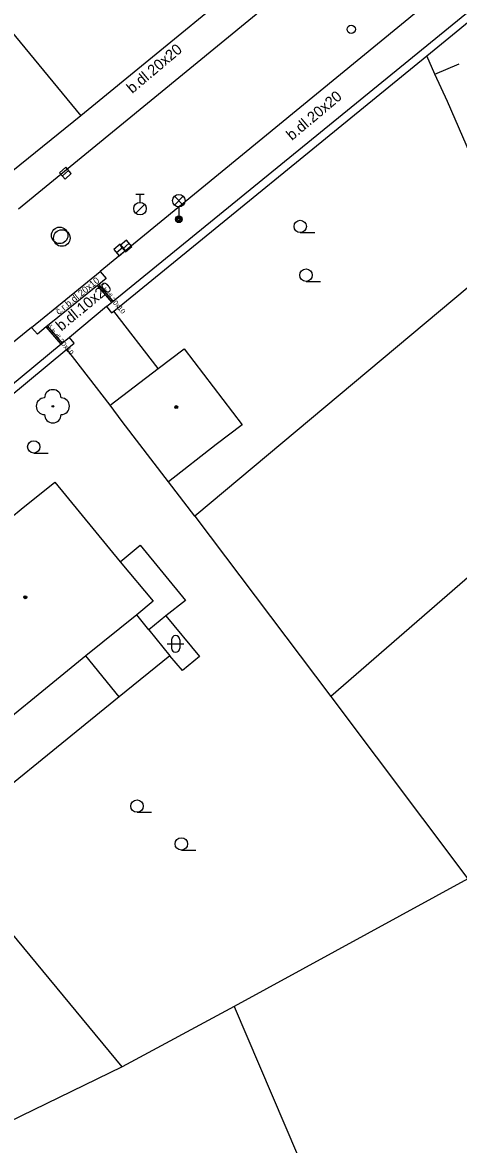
# Model space of a CAD drawing. Extents: x -600391 to -599491, y -1160176 to -1159402.
# Drawn here: x -600019.4 to -599993.1, y -1160053.5 to -1159985.9 of the extents above; entities that cross this region are included whole.
import ezdxf

# ---------------------------------------------------------------- set-up
doc = ezdxf.new("R2010")
doc.units = 0
for name, color, linetype in [('Level 10', 7, 'Continuous'), ('Level 11', 7, 'Continuous'), ('Level 22', 7, 'Continuous'), ('Level 27', 7, 'Continuous'), ('Level 28', 7, 'Continuous'), ('Level 33', 7, 'Continuous'), ('Level 36', 7, 'Continuous'), ('Level 39', 7, 'Continuous'), ('Level 40', 7, 'Continuous'), ('Level 5', 7, 'Continuous'), ('Level 51', 7, 'Continuous'), ('Level 7', 7, 'Continuous'), ('Level 8', 7, 'Continuous')]:
    doc.layers.add(name, color=color, linetype=linetype)

msp = doc.modelspace()

# ---------------------------------------------------------------- linework, layer by layer
at = {"layer": 'Level 10'}
for points in [[(-599985.01, -1159976.58), (-599988.62, -1159979.45), (-599988.92, -1159979.69), (-599993.12, -1159983.14), (-600014.72, -1160000.88)], [(-600001.33, -1159982.1), (-600019.64, -1159997.13)], [(-600018.85, -1160004.26), (-600014.72, -1160000.88)], [(-600018.85, -1160004.26), (-600026.78, -1160010.71), (-600030.8, -1160014), (-600034.23, -1160016.81)]]:
    msp.add_lwpolyline(points, dxfattribs=at)
at = {"layer": 'Level 11'}
for points in [[(-600014.72, -1160000.88), (-600014.35, -1160001.29), (-600014.81, -1160001.67), (-600014.89, -1160001.73), (-600017.89, -1160004.16), (-600017.97, -1160004.22), (-600018.49, -1160004.65), (-600018.85, -1160004.26)], [(-600014.02, -1160002.73), (-600014.89, -1160001.73)], [(-600013.94, -1160002.66), (-600014.81, -1160001.67)], [(-600011.23, -1160006.72), (-600013.9, -1160003.27)], [(-600017.07, -1160005.26), (-600017.97, -1160004.22)], [(-600016.99, -1160005.2), (-600017.89, -1160004.16)], [(-600013.51, -1160018.37), (-600011.53, -1160020.74), (-600012.52, -1160021.57)], [(-600012.52, -1160021.57), (-600015.59, -1160024.05)], [(-600011.79, -1160022.47), (-600012.52, -1160021.57)], [(-600013.57, -1160026.51), (-600024.49, -1160035.39)]]:
    msp.add_lwpolyline(points, dxfattribs=at)
at = {"layer": 'Level 22'}
msp.add_circle((-600017.57, -1160009), 0.05, dxfattribs=at)
for centre, start, end in [((-600018.07, -1160009), 90, 270), ((-600017.57, -1160008.5), 0, 180), ((-600017.07, -1160009), 270, 90), ((-600017.57, -1160009.5), 180, 0)]:
    msp.add_arc(centre, 0.5, start, end, dxfattribs=at)
at = {"layer": 'Level 27'}
for p, q in [((-600016.998, -1159995.114), (-600016.622, -1159994.786)), ((-600013.732, -1159999.741), (-600013.348, -1159999.419)), ((-600013.348, -1159999.504), (-600012.972, -1159999.176))]:
    msp.add_line(p, q, dxfattribs=at)
for points in [[(-600016.834, -1159995.303), (-600016.457, -1159994.974), (-600016.786, -1159994.597), (-600017.163, -1159994.926)], [(-600013.184, -1159999.693), (-600012.807, -1159999.364), (-600013.136, -1159998.987), (-600013.513, -1159999.316)], [(-600013.571, -1159999.932), (-600013.188, -1159999.611), (-600013.509, -1159999.228), (-600013.892, -1159999.549)]]:
    msp.add_lwpolyline(points, close=True, dxfattribs=at)
for centre in [(-600017.16, -1159998.7), (-600017.03, -1159998.86)]:
    msp.add_circle(centre, 0.5, dxfattribs=at)
at = {"layer": 'Level 28'}
for p, q in [((-600012.57, -1159996.215), (-600012.07, -1159996.215)), ((-600012.32, -1159996.715), (-600012.32, -1159996.215)), ((-600012.578, -1159997.362), (-600012.048, -1159996.832))]:
    msp.add_line(p, q, dxfattribs=at)
for centre, radius in [((-599999.6, -1159986.28), 0.25), ((-600012.32, -1159997.09), 0.375)]:
    msp.add_circle(centre, radius, dxfattribs=at)
at = {"layer": 'Level 33'}
for p, q in [((-600010.245, -1159996.87), (-600009.715, -1159996.34)), ((-600010.245, -1159996.34), (-600009.715, -1159996.87)), ((-600009.98, -1159996.98), (-600009.98, -1159997.73))]:
    msp.add_line(p, q, dxfattribs=at)
for centre, radius in [((-600009.98, -1159996.605), 0.375), ((-600009.98, -1159997.73), 0.2), ((-600009.98, -1159997.73), 0.145), ((-600009.98, -1159997.73), 0.0876)]:
    msp.add_circle(centre, radius, dxfattribs=at)
at = {"layer": 'Level 36'}
for p, q in [((-600002.67, -1159998.535), (-600001.795, -1159998.535)), ((-600002.32, -1160001.475), (-600001.445, -1160001.475)), ((-600018.72, -1160011.825), (-600017.845, -1160011.825)), ((-600010.676, -1160023.326), (-600009.676, -1160023.326)), ((-600010.426, -1160023.076), (-600010.426, -1160023.576)), ((-600009.926, -1160023.076), (-600009.926, -1160023.576)), ((-600012.5, -1160033.475), (-600011.625, -1160033.475)), ((-600009.83, -1160035.755), (-600008.955, -1160035.755))]:
    msp.add_line(p, q, dxfattribs=at)
for centre in [(-600002.67, -1159998.16), (-600002.32, -1160001.1), (-600018.72, -1160011.45), (-600012.5, -1160033.1), (-600009.83, -1160035.38)]:
    msp.add_circle(centre, 0.375, dxfattribs=at)
for centre, start, end in [((-600010.176, -1160023.076), 0, 180), ((-600010.176, -1160023.576), 180, 0)]:
    msp.add_arc(centre, 0.25, start, end, dxfattribs=at)
at = {"layer": 'Level 39'}
for centre, radius in [((-600010.14, -1160009.05), 0.09), ((-600010.14, -1160009.05), 0.0398), ((-600019.23, -1160020.51), 0.09), ((-600019.23, -1160020.51), 0.0398)]:
    msp.add_circle(centre, radius, dxfattribs=at)
at = {"layer": 'Level 5'}
for points in [[(-600011.23, -1160006.72), (-600009.66, -1160005.54)], [(-600009.66, -1160005.54), (-600006.17, -1160010.12)], [(-600014.12, -1160008.93), (-600011.23, -1160006.72)], [(-600013.4, -1160009.91), (-600014.12, -1160008.93)], [(-600010.6, -1160013.56), (-600013.4, -1160009.91)], [(-600006.17, -1160010.12), (-600007.74, -1160011.31)], [(-600007.74, -1160011.31), (-600010.6, -1160013.56)], [(-600020.12, -1160015.73), (-600020.07, -1160015.69), (-600019.48, -1160015.21), (-600017.46, -1160013.58)], [(-600017.46, -1160013.58), (-600013.51, -1160018.37)], [(-600013.51, -1160018.37), (-600012.32, -1160017.37)], [(-600012.32, -1160017.37), (-600009.59, -1160020.7)], [(-600009.59, -1160020.7), (-600010.77, -1160021.64)], [(-600010.77, -1160021.64), (-600011.79, -1160022.47)], [(-600011.79, -1160022.47), (-600010.52, -1160024.04)], [(-600015.59, -1160024.05), (-600022.78, -1160029.9)], [(-600013.57, -1160026.51), (-600015.59, -1160024.05)], [(-600010.52, -1160024.04), (-600013.57, -1160026.51)]]:
    msp.add_lwpolyline(points, dxfattribs=at)
at = {"layer": 'Level 51'}
for points in [[(-599994.57, -1159988.99), (-599995.04, -1159987.87)], [(-599994.57, -1159988.99), (-599993.09, -1159988.36)], [(-599993.81, -1159990.63), (-599994.57, -1159988.99)], [(-599989.9, -1159999.62), (-599993.81, -1159990.63)], [(-599989.9, -1159999.62), (-600009.02, -1160015.63)], [(-600009.02, -1160015.63), (-600010.6, -1160013.56)], [(-600009.02, -1160015.63), (-600000.82, -1160026.5)], [(-599992.3, -1160019.08), (-600000.82, -1160026.5)], [(-600010.77, -1160021.64), (-600008.74, -1160024.09)], [(-600009.77, -1160024.93), (-600010.52, -1160024.04)], [(-600008.74, -1160024.09), (-600009.77, -1160024.93)], [(-600000.82, -1160026.5), (-599992.58, -1160037.48)], [(-600013.39, -1160048.82), (-600024.49, -1160035.39), (-600026.25, -1160033.26)], [(-599992.58, -1160037.48), (-600006.64, -1160045.18)], [(-600006.64, -1160045.18), (-600013.39, -1160048.82)], [(-600006.64, -1160045.18), (-599996.02, -1160070.07)], [(-600013.39, -1160048.82), (-600030.2, -1160057)]]:
    msp.add_lwpolyline(points, dxfattribs=at)
at = {"layer": 'Level 7'}
for points in [[(-600032.02, -1159971.88), (-600015.89, -1159991.49)], [(-600002.5, -1159980.5), (-600015.89, -1159991.49)], [(-600014.34, -1160002.99), (-600014.02, -1160002.73), (-600013.94, -1160002.66), (-599991.35, -1159984.22), (-599991.27, -1159984.15)], [(-599995.04, -1159987.87), (-599990.95, -1159984.53)], [(-600013.9, -1160003.27), (-599995.04, -1159987.87)], [(-600015.89, -1159991.49), (-600021.37, -1159995.91), (-600021.44, -1159995.97), (-600021.61, -1159996.11), (-600021.86, -1159996.32)], [(-600014.34, -1160002.99), (-600014.03, -1160003.37)], [(-600014.03, -1160003.37), (-600013.9, -1160003.27)], [(-600016.57, -1160004.85), (-600016.99, -1160005.2), (-600017.07, -1160005.26), (-600024.14, -1160011.11)], [(-600016.72, -1160005.56), (-600016.28, -1160005.2)], [(-600016.28, -1160005.2), (-600016.57, -1160004.85)], [(-600023.86, -1160011.46), (-600016.72, -1160005.56)], [(-600014.12, -1160008.93), (-600016.72, -1160005.56)]]:
    msp.add_lwpolyline(points, dxfattribs=at)
at = {"layer": 'Level 8'}
msp.add_lwpolyline([(-600014.34, -1160002.99), (-600016.57, -1160004.85)], dxfattribs=at)

# ---------------------------------------------------------------- texts
at = {"layer": 'Level 40'}
for s, height, rotation, p in [('b.dl.20x20', 0.65, 40.14781, (-600012.79, -1159990.18)), ('b.dl.20x20', 0.65, 40.14781, (-600003.17, -1159993.01)), ('b.dl.10x20', 0.65, 39.56171, (-600017.06, -1160004.5)), ('č.r.b.dl.20x10', 0.39999, 39, (-600017.21, -1160003.51)), ('č.b.dl.20x10', 0.3, 310, (-600014.83, -1160001.75)), ('č.b.dl.20x10', 0.3, 310, (-600017.95, -1160004.23))]:
    msp.add_text(s, height=height, rotation=rotation, dxfattribs=at).set_placement(p)

doc.saveas('drawing.dxf')
